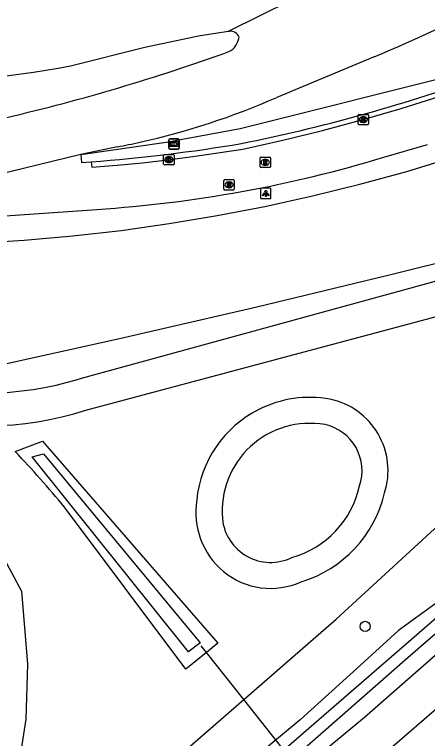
# Model space of a CAD drawing. Extents: x 155018 to 156648, y 383980 to 385733.
# Drawn here: x 156042.7 to 156082.5, y 384211.6 to 384281.3 of the extents above; entities that cross this region are included whole.
import ezdxf

# ---------------------------------------------------------------- set-up
doc = ezdxf.new("R2010")
doc.units = 0
for name, color, linetype in [('IMGEO_Berm_groen', 7, 'Continuous'), ('IMGEO_Boom', 7, 'Continuous'), ('IMGEO_Duiker', 7, 'Continuous'), ('IMGEO_Fietspad_gesloten', 7, 'Continuous'), ('IMGEO_Groenvoorziening', 7, 'Continuous'), ('IMGEO_Kolk', 7, 'Continuous'), ('IMGEO_Lichtpunt', 7, 'Continuous'), ('IMGEO_Loofbos', 7, 'Continuous'), ('IMGEO_Meer_plas_ven_vijver', 7, 'Continuous'), ('IMGEO_Rijbaan_lokaal_gesloten', 7, 'Continuous'), ('IMGEO_Rijbaan_regionaal_gesloten', 7, 'Continuous'), ('IMGEO_Rioolput', 7, 'Continuous'), ('IMGEO_Waterloop', 7, 'Continuous'), ('IMGEO_Wegwijzer', 7, 'Continuous')]:
    doc.layers.add(name, color=color, linetype=linetype)

msp = doc.modelspace()

# ---------------------------------------------------------------- linework, layer by layer
at = {"layer": 'IMGEO_Berm_groen'}
for points in [[(156049.075, 384267.847), (156057.303, 384269.023), (156064.431, 384270.328), (156086.478, 384275.851), (156101.318, 384281.837)], [(156075.947, 384264.974), (156080.469, 384266.214), (156084.958, 384267.57), (156089.411, 384269.04), (156092.372, 384259.571), (156079.21, 384256.294), (156066.019, 384253.133), (156052.801, 384250.089), (156040.596, 384247.388)], [(156037.999, 384259.238), (156043.614, 384259.578), (156048.285, 384259.993), (156052.943, 384260.527), (156057.586, 384261.18), (156062.212, 384261.952), (156066.815, 384262.842), (156071.395, 384263.849), (156075.947, 384264.974)]]:
    msp.add_lwpolyline(points, dxfattribs=at)
at = {"layer": 'IMGEO_Boom'}
msp.add_circle((156076.477, 384222.377), 0.489, dxfattribs=at)
at = {"layer": 'IMGEO_Duiker'}
msp.add_lwpolyline([(156069.919, 384208.849), (156068.049, 384211.2), (156064.771, 384215.322), (156061.164, 384219.857), (156060.663, 384220.487)], dxfattribs=at)
at = {"layer": 'IMGEO_Fietspad_gesloten'}
for points in [[(156089.979, 384257.451), (156048.878, 384246.199)], [(156049.539, 384243.209), (156090.78, 384254.207)]]:
    msp.add_lwpolyline(points, dxfattribs=at)
for centre, radius, start, end in [((156039.589, 384277.184), 32.347, 254.74, 286.68886), ((156039.93, 384272.967), 31.271, 253.05234, 287.89619)]:
    msp.add_arc(centre, radius, start, end, dxfattribs=at)
at = {"layer": 'IMGEO_Groenvoorziening'}
for points in [[(156066.696, 384205.612), (156076.396, 384213.634), (156086.563, 384222.509), (156093.413, 384228.951), (156097.695, 384233.619), (156100.417, 384237.135), (156102.487, 384239.834), (156104.369, 384242.97), (156106.101, 384246.581), (156107.916, 384250.606), (156109.616, 384254.15), (156111.761, 384257.524), (156112.872, 384259.323), (156113.362, 384260.241)], [(156029.373, 384242.777), (156032.185, 384241.152), (156037.359, 384236.898), (156043.338, 384225.773), (156043.942, 384218.731), (156043.77, 384213.441), (156042.706, 384206.629), (156039.458, 384198.551), (156030.705, 384188.634), (156019.609, 384178.343), (156000, 384159.048)], [(156042.748, 384239.214), (156045.388, 384240.209), (156062.26, 384220.749), (156061.164, 384219.857), (156059.192, 384218.253), (156047.487, 384233.871)]]:
    msp.add_lwpolyline(points, dxfattribs=at)
for centre, radius, start, end in [((156071.153, 384233.456), 10.984, 79.9054, 116.74471), ((156071.631, 384237.377), 7.044, 342.2736, 78.14305), ((156071.147, 384233.471), 10.967, 116.75134, 174.32492), ((155974.277, 384173.71), 94.757, 39.41188, 43.73127), ((156066.936, 384237.89), 11.71, 286.74077, 346.87831), ((156067.611, 384233.388), 7.47, 171.00395, 230.10632), ((156067.353, 384233.19), 7.152, 230.67404, 294.41539)]:
    msp.add_arc(centre, radius, start, end, dxfattribs=at)
at = {"layer": 'IMGEO_Kolk'}
for p, q in [((156075.789, 384270.779), (156075.789, 384271.631)), ((156075.864, 384271.705), (156076.716, 384271.705)), ((156076.277, 384271.485), (156076.302, 384271.485)), ((156076.79, 384271.631), (156076.79, 384270.779)), ((156076.716, 384270.705), (156075.864, 384270.705)), ((156076.3, 384270.925), (156076.275, 384270.925)), ((156057.052, 384266.916), (156057.052, 384267.768)), ((156057.127, 384267.842), (156057.979, 384267.842)), ((156057.54, 384267.622), (156057.565, 384267.622)), ((156058.053, 384267.768), (156058.053, 384266.916)), ((156057.979, 384266.842), (156057.127, 384266.842)), ((156057.563, 384267.062), (156057.538, 384267.062))]:
    msp.add_line(p, q, dxfattribs=at)
for points in [[(156075.789, 384270.779), (156075.789, 384271.631)], [(156075.864, 384271.705), (156076.716, 384271.705)], [(156076.11, 384271.405), (156076.233, 384271.405), (156076.233, 384271.254), (156076.363, 384271.405), (156076.527, 384271.405), (156076.381, 384271.254), (156076.534, 384271.005), (156076.382, 384271.005), (156076.297, 384271.169), (156076.233, 384271.102), (156076.233, 384271.005), (156076.11, 384271.005), (156076.11, 384271.405)], [(156076.79, 384271.631), (156076.79, 384270.779)], [(156076.716, 384270.705), (156075.864, 384270.705)], [(156057.052, 384266.916), (156057.052, 384267.768)], [(156057.127, 384267.842), (156057.979, 384267.842)], [(156057.373, 384267.542), (156057.496, 384267.542), (156057.496, 384267.391), (156057.626, 384267.542), (156057.79, 384267.542), (156057.644, 384267.391), (156057.797, 384267.142), (156057.645, 384267.142), (156057.56, 384267.306), (156057.496, 384267.239), (156057.496, 384267.142), (156057.373, 384267.142), (156057.373, 384267.542)], [(156058.053, 384267.768), (156058.053, 384266.916)], [(156057.979, 384266.842), (156057.127, 384266.842)]]:
    msp.add_lwpolyline(points, dxfattribs=at)
for centre, start, end in [((156075.866, 384271.629), 91.55205, 178.44795), ((156075.866, 384271.629), 91.55205, 178.44795), ((156076.714, 384271.629), 1.55205, 88.44795), ((156076.714, 384271.629), 1.55205, 88.44795), ((156075.866, 384270.781), 181.55205, 268.44795), ((156075.866, 384270.781), 181.55205, 268.44795), ((156076.714, 384270.781), 271.55205, 358.44795), ((156076.714, 384270.781), 271.55205, 358.44795), ((156057.129, 384267.766), 91.55205, 178.44795), ((156057.129, 384267.766), 91.55205, 178.44795), ((156057.977, 384267.766), 1.55205, 88.44795), ((156057.977, 384267.766), 1.55205, 88.44795), ((156057.129, 384266.918), 181.55205, 268.44795), ((156057.129, 384266.918), 181.55205, 268.44795), ((156057.977, 384266.918), 271.55205, 358.44795), ((156057.977, 384266.918), 271.55205, 358.44795)]:
    msp.add_arc(centre, 0.0765, start, end, dxfattribs=at)
for centre, major_axis, ratio, start_param, end_param in [((156076.276, 384271.205), (-0.387, 0.002), 0.722429, 4.712389, 7.853982), ((156076.301, 384271.205), (-0.39, 0.002), 0.717154, 1.570796, 4.712389), ((156057.539, 384267.342), (-0.387, 0.002), 0.722429, 4.712389, 7.853982), ((156057.564, 384267.342), (-0.39, 0.002), 0.717154, 1.570796, 4.712389)]:
    msp.add_ellipse(centre, major_axis=major_axis, ratio=ratio, start_param=start_param, end_param=end_param, dxfattribs=at)
at = {"layer": 'IMGEO_Lichtpunt'}
for p, q in [((156066.397, 384264.484), (156066.397, 384263.677)), ((156066.397, 384264.484), (156066.397, 384263.677)), ((156067.299, 384264.579), (156066.491, 384264.579)), ((156067.299, 384264.579), (156066.491, 384264.579)), ((156067.393, 384263.677), (156067.393, 384264.484)), ((156067.393, 384263.677), (156067.393, 384264.484)), ((156066.491, 384263.583), (156067.299, 384263.583)), ((156066.491, 384263.583), (156067.299, 384263.583))]:
    msp.add_line(p, q, dxfattribs=at)
for points in [[(156066.771, 384264.148), (156066.81, 384264.12), (156066.622, 384263.858), (156066.584, 384263.885), (156066.771, 384264.148)], [(156066.873, 384264.1), (156066.92, 384264.1), (156066.92, 384263.778), (156066.873, 384263.778), (156066.873, 384264.1)], [(156066.983, 384264.12), (156067.021, 384264.147), (156067.208, 384263.885), (156067.169, 384263.857), (156066.983, 384264.12)]]:
    msp.add_lwpolyline(points, dxfattribs=at)
msp.add_circle((156066.896, 384264.282), 0.0994, dxfattribs=at)
for centre, start, end in [((156066.491, 384264.484), 90, 180), ((156066.491, 384264.484), 90, 180), ((156067.299, 384264.484), 0, 90), ((156067.299, 384264.484), 0, 90), ((156066.491, 384263.677), 180, 270), ((156066.491, 384263.677), 180, 270), ((156067.299, 384263.677), 270, 0), ((156067.299, 384263.677), 270, 360)]:
    msp.add_arc(centre, 0.0946, start, end, dxfattribs=at)
at = {"layer": 'IMGEO_Loofbos'}
for points in [[(156108.224, 384260.408), (156106.697, 384258.277), (156104.286, 384254.072), (156102.184, 384249.638), (156101.161, 384246.745), (156100.038, 384244.165), (156098.816, 384241.336), (156097.207, 384238.954), (156095.536, 384236.829), (156093.32, 384234.386), (156090.993, 384232.254), (156088.836, 384229.802), (156086.688, 384227.639), (156083.297, 384224.616), (156079.666, 384221.987), (156076.006, 384218.63), (156070.207, 384213.388), (156067.387, 384211.035), (156051.117, 384196.983), (156047.876, 384194.551), (156047.532, 384194.291)], [(156000, 384159.048), (156064.771, 384215.322), (156073.684, 384223.065), (156091.057, 384239.03)], [(156095.979, 384225.365), (156000, 384142.358), (155882.665, 384040.607), (155880.673, 384040.961), (155879.606, 384042.101)]]:
    msp.add_lwpolyline(points, dxfattribs=at)
at = {"layer": 'IMGEO_Meer_plas_ven_vijver'}
for centre, radius, start, end in [((156071.147, 384233.472), 8.465, 80.11627, 184.79748), ((156071.629, 384237.37), 4.546, 341.26418, 77.66776), ((156066.891, 384237.93), 9.266, 285.80037, 347.41036), ((156067.361, 384233.209), 4.67, 185.46657, 296.0764)]:
    msp.add_arc(centre, radius, start, end, dxfattribs=at)
at = {"layer": 'IMGEO_Rijbaan_lokaal_gesloten'}
for points in [[(156050.08, 384267.128), (156050.132, 384266.601), (156052.566, 384266.807), (156054.997, 384267.049), (156057.424, 384267.325), (156059.847, 384267.636), (156062.265, 384267.982), (156064.678, 384268.363), (156068.525, 384269.217), (156072.354, 384270.153), (156076.162, 384271.169), (156079.948, 384272.265), (156083.709, 384273.441), (156087.445, 384274.696), (156090.553, 384275.864), (156093.635, 384277.102), (156096.687, 384278.41), (156099.709, 384279.786), (156102.699, 384281.231), (156105.655, 384282.743)], [(156048.061, 384276.391), (156055.24, 384278.165), (156060.579, 384279.293), (156063.3, 384279.719)], [(156078.259, 384267.567), (156082.478, 384268.802)], [(156049.075, 384267.847), (156049.133, 384267.055), (156050.08, 384267.128)], [(156037.112, 384261.604), (156050.616, 384262.553)]]:
    msp.add_lwpolyline(points, dxfattribs=at)
for centre, radius, start, end in [((156032.479, 384355.063), 80.2, 267.50151, 281.20312), ((156032.382, 384429.431), 163.725, 281.32909, 289.57028), ((156037.585, 384429.415), 162.767, 274.40275, 279.5342), ((156042.606, 384385.418), 123.126, 273.72984, 286.8317)]:
    msp.add_arc(centre, radius, start, end, dxfattribs=at)
at = {"layer": 'IMGEO_Rijbaan_regionaal_gesloten'}
for points in [[(156063.3, 384279.719), (156105.585, 384300.67)], [(156063.3, 384279.719), (156063.337, 384279.723), (156063.374, 384279.727), (156063.411, 384279.729)], [(156077.336, 384277.238), (156067.958, 384273.342)], [(156052.596, 384268.577), (156049.075, 384267.847)], [(156049.075, 384267.847), (156012.337, 384258.889)]]:
    msp.add_lwpolyline(points, dxfattribs=at)
for centre, radius, start, end in [((155993.686, 384473.508), 213.353, 293.08352, 296.74941), ((156062.485, 384279.387), 1.848, 297.40991, 352.6882), ((156063.438, 384278.77), 0.959, 23.46719, 91.60677), ((155998.143, 384458.576), 192.222, 283.17266, 289.8253), ((156039.456, 384338.078), 70.733, 282.49181, 293.76246), ((156039.688, 384337.001), 69.63, 280.683, 282.49744)]:
    msp.add_arc(centre, radius, start, end, dxfattribs=at)
at = {"layer": 'IMGEO_Rioolput'}
for p, q in [((156066.339, 384266.659), (156066.339, 384267.511)), ((156066.414, 384267.585), (156067.266, 384267.585)), ((156066.827, 384267.365), (156066.852, 384267.365)), ((156067.34, 384267.511), (156067.34, 384266.659)), ((156067.266, 384266.585), (156066.414, 384266.585)), ((156066.85, 384266.805), (156066.825, 384266.805)), ((156062.85, 384264.489), (156062.85, 384265.341)), ((156062.925, 384265.415), (156063.777, 384265.415)), ((156063.338, 384265.195), (156063.363, 384265.195)), ((156063.851, 384265.341), (156063.851, 384264.489)), ((156063.777, 384264.415), (156062.925, 384264.415)), ((156063.361, 384264.635), (156063.336, 384264.635))]:
    msp.add_line(p, q, dxfattribs=at)
for points in [[(156066.339, 384266.659), (156066.339, 384267.511)], [(156066.414, 384267.585), (156067.266, 384267.585)], [(156066.928, 384267.283), (156066.676, 384267.285), (156066.676, 384266.885)], [(156066.854, 384267.204), (156066.8, 384267.204), (156066.8, 384267.123)], [(156067.34, 384267.511), (156067.34, 384266.659)], [(156067.266, 384266.585), (156066.414, 384266.585)], [(156066.676, 384266.885), (156066.8, 384266.885), (156066.8, 384267.047), (156066.811, 384267.047)], [(156066.8, 384267.123), (156066.852, 384267.123)], [(156066.858, 384267.018), (156066.929, 384266.885), (156067.069, 384266.885), (156067.004, 384267.011)], [(156062.85, 384264.489), (156062.85, 384265.341)], [(156062.925, 384265.415), (156063.777, 384265.415)], [(156063.439, 384265.113), (156063.187, 384265.115), (156063.187, 384264.715)], [(156063.851, 384265.341), (156063.851, 384264.489)], [(156063.777, 384264.415), (156062.925, 384264.415)], [(156063.187, 384264.715), (156063.311, 384264.715), (156063.311, 384264.877), (156063.322, 384264.877)], [(156063.365, 384265.034), (156063.311, 384265.034), (156063.311, 384264.953)], [(156063.311, 384264.953), (156063.363, 384264.953)], [(156063.369, 384264.848), (156063.44, 384264.715), (156063.58, 384264.715), (156063.515, 384264.841)]]:
    msp.add_lwpolyline(points, dxfattribs=at)
for centre, radius, start, end in [((156066.416, 384267.509), 0.0765, 91.55205, 178.44795), ((156066.416, 384267.509), 0.0765, 91.55205, 178.44795), ((156066.86, 384267.108), 0.0964, 77.00612, 93.18647), ((156066.874, 384267.165), 0.0378, 276.66336, 79.67722), ((156066.927, 384267.173), 0.109, 350.36119, 89.41601), ((156067.264, 384267.509), 0.0765, 1.55205, 88.44795), ((156067.264, 384267.509), 0.0765, 1.55205, 88.44795), ((156066.416, 384266.661), 0.0765, 181.55205, 268.44795), ((156066.416, 384266.661), 0.0765, 181.55205, 268.44795), ((156066.81, 384266.994), 0.0533, 26.02933, 88.69889), ((156066.836, 384267.312), 0.19, 274.7715, 282.96867), ((156066.925, 384267.173), 0.112, 277.58423, 350.98172), ((156066.909, 384266.958), 0.108, 29.51342, 73.79051), ((156067.264, 384266.661), 0.0765, 271.55205, 358.44795), ((156067.264, 384266.661), 0.0765, 271.55205, 358.44795), ((156062.927, 384265.339), 0.0765, 91.55205, 178.44795), ((156062.927, 384265.339), 0.0765, 91.55205, 178.44795), ((156063.438, 384265.003), 0.109, 350.36119, 89.41601), ((156063.775, 384265.339), 0.0765, 1.55205, 88.44795), ((156063.775, 384265.339), 0.0765, 1.55205, 88.44795), ((156062.927, 384264.491), 0.0765, 181.55205, 268.44795), ((156062.927, 384264.491), 0.0765, 181.55205, 268.44795), ((156063.321, 384264.824), 0.0533, 26.02933, 88.69889), ((156063.347, 384265.142), 0.19, 274.7715, 282.96867), ((156063.371, 384264.938), 0.0964, 77.00612, 93.18647), ((156063.385, 384264.995), 0.0378, 276.66336, 79.67722), ((156063.436, 384265.003), 0.112, 277.58423, 350.98172), ((156063.42, 384264.788), 0.108, 29.51342, 73.79051), ((156063.775, 384264.491), 0.0765, 271.55205, 358.44795), ((156063.775, 384264.491), 0.0765, 271.55205, 358.44795)]:
    msp.add_arc(centre, radius, start, end, dxfattribs=at)
for centre, major_axis, ratio, start_param, end_param in [((156066.826, 384267.085), (-0.387, 0.002), 0.722429, 4.712389, 7.853982), ((156066.851, 384267.085), (-0.39, 0.002), 0.717154, 1.570796, 4.712389), ((156063.337, 384264.915), (-0.387, 0.002), 0.722429, 4.712389, 7.853982), ((156063.362, 384264.915), (-0.39, 0.002), 0.717154, 1.570796, 4.712389)]:
    msp.add_ellipse(centre, major_axis=major_axis, ratio=ratio, start_param=start_param, end_param=end_param, dxfattribs=at)
at = {"layer": 'IMGEO_Waterloop'}
for points in [[(156059.438, 384219.926), (156044.385, 384238.695), (156045.468, 384238.992), (156060.563, 384220.796), (156059.438, 384219.926)], [(156057.782, 384199.374), (156080.584, 384219.374), (156089.586, 384227.187)], [(156084.09, 384223.856), (156034.533, 384180.903)]]:
    msp.add_lwpolyline(points, dxfattribs=at)
at = {"layer": 'IMGEO_Wegwijzer'}
for p, q in [((156057.654, 384269.348), (156058.444, 384269.348)), ((156058.444, 384269.348), (156057.654, 384269.348)), ((156057.554, 384268.448), (156057.554, 384269.248)), ((156057.554, 384269.248), (156057.554, 384268.448)), ((156058.544, 384269.248), (156058.544, 384268.448)), ((156058.544, 384268.448), (156058.544, 384269.248)), ((156058.444, 384268.348), (156057.654, 384268.348)), ((156057.654, 384268.348), (156058.444, 384268.348))]:
    msp.add_line(p, q, dxfattribs=at)
for points in [[(156057.655, 384269.08), (156058.443, 384269.08), (156058.443, 384268.616), (156057.655, 384268.616), (156057.655, 384269.08)], [(156057.72, 384268.932), (156057.72, 384268.848), (156057.72, 384268.764), (156058.131, 384268.764), (156058.131, 384268.681), (156058.378, 384268.848), (156058.131, 384269.015), (156058.131, 384268.932), (156057.72, 384268.932)]]:
    msp.add_lwpolyline(points, dxfattribs=at)
for centre, start, end in [((156057.654, 384269.248), 90, 180), ((156057.654, 384269.248), 90, 180), ((156058.444, 384269.248), 0, 90), ((156058.444, 384269.248), 360, 90), ((156057.654, 384268.448), 180, 270), ((156057.654, 384268.448), 180, 270), ((156058.444, 384268.448), 270, 0), ((156058.444, 384268.448), 270, 0)]:
    msp.add_arc(centre, 0.1, start, end, dxfattribs=at)

doc.saveas('drawing.dxf')
